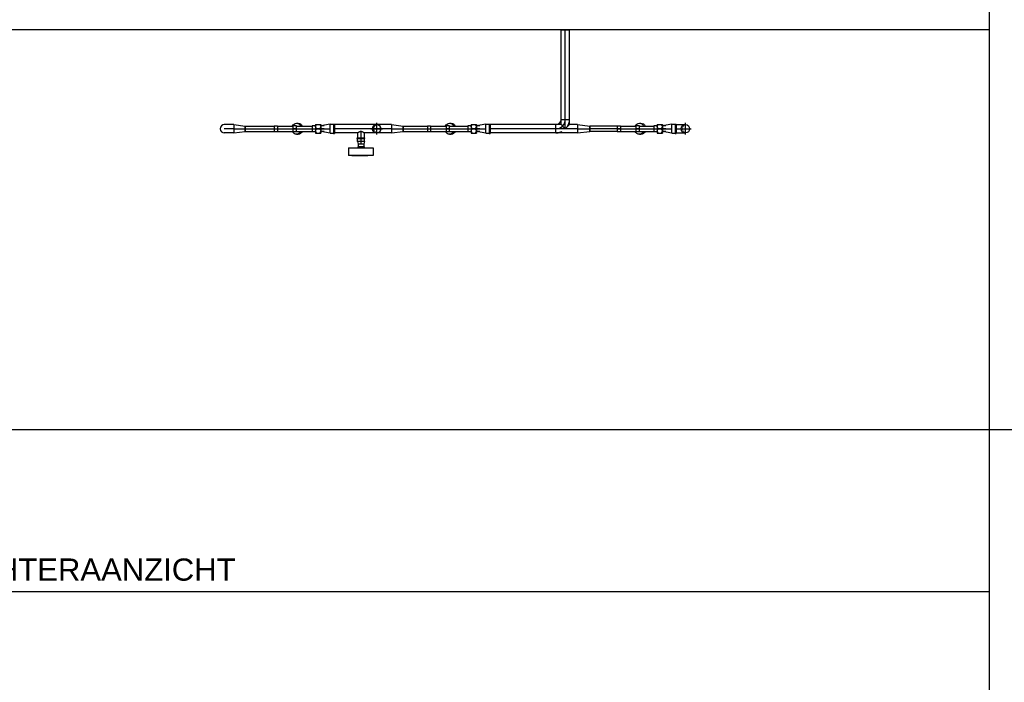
# Model space of a CAD drawing. Extents: x -156717 to 425753, y -51191 to 363295.
# Tile 425 of 502: x 208356 to 212343, y 138635 to 141318. Entities that reach past the tile are written whole.
import ezdxf
from ezdxf.enums import TextEntityAlignment as Align
from ezdxf.lldxf.tags import DXFTag

# ---------------------------------------------------------------- set-up
doc = ezdxf.new("R2010")
doc.units = 0
doc.header["$LTSCALE"] = 50
doc.linetypes.add('CENTER', pattern=[2, 1.25, -0.25, 0.25, -0.25])
doc.linetypes.add('STREEPJES', pattern=[0.1, 0.05, -0.05])
doc.layers.get('0').update_dxf_attribs({"linetype": 'CONTINUOUS'})
for name, color, linetype in [('KADER', 7, 'CONTINUOUS'), ('WL561---_AANVOER_D', 20, 'CONTINUOUS'), ('WL561---_AANVOER_HARTLIJ', 8, 'CONTINUOUS')]:
    doc.layers.add(name, color=color, linetype=linetype)
doc.layers.add('WM$5----_HULPRUIMTE', color=1, linetype='CONTINUOUS', plot=False)
doc.styles.add('BURO-018', font='ARIAL.TTF', dxfattribs={"height": 63})
doc.styles.add('BURO-025', font='ARIAL.TTF', dxfattribs={"height": 125})
tags = doc.linetypes.add('CENTER2', pattern=[28.575, 19.05, -3.175, 3.175, -3.175]).pattern_tags.tags
tags[10:11] = [DXFTag(74, 4), DXFTag(75, 0), DXFTag(340, '0'), DXFTag(46, 1.0), DXFTag(50, 0.0), DXFTag(44, 0.0), DXFTag(45, 0.0)]
tags[8:9] = [DXFTag(74, 4), DXFTag(75, 0), DXFTag(340, '0'), DXFTag(46, 1.0), DXFTag(50, 0.0), DXFTag(44, 0.0), DXFTag(45, 0.0)]
tags[6:7] = [DXFTag(74, 4), DXFTag(75, 0), DXFTag(340, '0'), DXFTag(46, 1.0), DXFTag(50, 0.0), DXFTag(44, 0.0), DXFTag(45, 0.0)]
tags[4:5] = [DXFTag(74, 4), DXFTag(75, 0), DXFTag(340, '0'), DXFTag(46, 1.0), DXFTag(50, 0.0), DXFTag(44, 0.0), DXFTag(45, 0.0)]

# ---------------------------------------------------------------- blocks, each defined once
blk = doc.blocks.new('KADERA0')
at = {"layer": 'KADER', "color": 4}
blk.add_line((1179, 831), (25, 831), dxfattribs=at)
blk = doc.blocks.new('*U1639')
at = {"ltscale": 10}
for q in [(0, 1900, -2697.5), (4332.7, -1900, -2697.5)]:
    blk.add_line((0, -1900, -2697.5), q, dxfattribs=at)
blk = doc.blocks.new('*U1640')
at = {"color": 0, "ltscale": 10}
for p, q in [((0, 10.6, -3427.2), (98.4, 10.6, -3427.2)), ((0, -10.6, -3427.2), (0, 10.6, -3427.2)), ((0, -10.6, -3427.2), (98.4, -10.6, -3427.2))]:
    blk.add_line(p, q, dxfattribs=at)
at = {"layer": 'WL561---_AANVOER_HARTLIJ', "linetype": 'CENTER2'}
blk.add_line((0, 0, -3427.2), (111.4, 0, -3427.2), dxfattribs=at)
at = {"layer": 'WL561---_AANVOER_D', "color": 2, "style": 'BURO-025'}
blk.add_attdef('POSNR', text='', height=125, dxfattribs=at).set_placement((0, 0), align=Align.MIDDLE)
blk = doc.blocks.new('*U1641')
at = {"color": 0, "ltscale": 10}
for p, q in [((13, 10.6, -3427.2), (86.9, 10.6, -3427.2)), ((13, -10.6, -3427.2), (86.9, -10.6, -3427.2))]:
    blk.add_line(p, q, dxfattribs=at)
at = {"layer": 'WL561---_AANVOER_HARTLIJ', "linetype": 'CENTER2'}
blk.add_line((0, 0, -3427.2), (86.9, 0, -3427.2), dxfattribs=at)
at = {"layer": 'WL561---_AANVOER_D', "color": 2, "style": 'BURO-025'}
blk.add_attdef('POSNR', text='', height=125, dxfattribs=at).set_placement((0, 0), align=Align.MIDDLE)
blk = doc.blocks.new('*U1642')
at = {"color": 2, "ltscale": 10}
for p, q in [((-45, 11.7, -3427.2), (-32, 11.7, -3427.2)), ((-45, 11.7, -3427.2), (-45, 0, -3427.2)), ((-45, 0, -3427.2), (-32, 0, -3427.2)), ((-45, 0, -3427.2), (-45, -11.7, -3427.2)), ((-32, 11.7, -3427.2), (-32, 0, -3427.2)), ((-32, 10.6, -3427.2), (32, 10.6, -3427.2)), ((-32, 0, -3427.2), (-32, -11.7, -3427.2)), ((45, 11.7, -3427.2), (32, 11.7, -3427.2)), ((32, 0, -3427.2), (32, 11.7, -3427.2)), ((45, 0, -3427.2), (32, 0, -3427.2)), ((32, -11.7, -3427.2), (32, 0, -3427.2)), ((44.9, 22.4, -3427.2), (51.3, 22.4, -3427.2)), ((45, 0, -3427.2), (45, 11.7, -3427.2)), ((45, -11.7, -3427.2), (45, 0, -3427.2)), ((-45, -11.7, -3427.2), (-32, -11.7, -3427.2)), ((-32, -10.6, -3427.2), (32, -10.6, -3427.2)), ((32, -11.7, -3427.2), (45, -11.7, -3427.2)), ((44.9, -22.4, -3427.2), (51.3, -22.4, -3427.2))]:
    blk.add_line(p, q, dxfattribs=at)
at = {"color": 2, "ltscale": 10, "extrusion": (1.59961e-33, 0, -1)}
for centre, start_param, end_param in [((44.9, 0, -3427.2), 5.20786, 6.280044), ((44.9, 0, -3427.2), 0, 1.075325), ((51.3, 0, -3427.2), 0, 1.075325), ((44.9, 0, -3427.2), 2.066268, 4.216918), ((51.3, 0, -3427.2), 2.066268, 3.141593)]:
    blk.add_ellipse(centre, major_axis=(0, 22.4), ratio=0.866025, start_param=start_param, end_param=end_param, dxfattribs=at)
at = {"layer": 'WL561---_AANVOER_HARTLIJ', "linetype": 'CENTER'}
blk.add_line((-32, 0, -3427.2), (32, 0, -3427.2), dxfattribs=at)
at = {"layer": 'WL561---_AANVOER_D', "color": 2, "style": 'BURO-025'}
blk.add_attdef('POSNR', text='', height=125, dxfattribs=at).set_placement((0, 0), align=Align.MIDDLE)
at = {"layer": 'WL561---_AANVOER_D', "color": 2, "style": 'BURO-025', "flags": 1}
for tag in ['TYPE', 'FABR']:
    blk.add_attdef(tag, text='', height=125, dxfattribs=at).set_placement((0, 0), align=Align.MIDDLE)
blk = doc.blocks.new('*U1643')
at = {"color": 0, "ltscale": 10}
for p, q in [((25, 17.9, -3427.2), (-12.6, 11.7, -3427.2)), ((25, 17.9, -3427.2), (38.6, 17.9, -3427.2)), ((25, -17.9, -3427.2), (25, 17.9, -3427.2)), ((38.6, 18.9, -3427.2), (42, 18.9, -3427.2)), ((38.6, 18.9, -3427.2), (38.6, -18.9, -3427.2)), ((42, 18.9, -3427.2), (42, -18.9, -3427.2)), ((25, -17.9, -3427.2), (-12.6, -11.7, -3427.2)), ((25, -17.9, -3427.2), (38.6, -17.9, -3427.2)), ((38.6, -18.9, -3427.2), (42, -18.9, -3427.2))]:
    blk.add_line(p, q, dxfattribs=at)
at = {"layer": 'WL561---_AANVOER_HARTLIJ', "linetype": 'CENTER2'}
blk.add_line((-13, 0, -3427.2), (25, 0, -3427.2), dxfattribs=at)
at = {"layer": 'WL561---_AANVOER_D', "color": 2, "style": 'BURO-025'}
blk.add_attdef('POSNR', text='', height=125, dxfattribs=at).set_placement((0, 0), align=Align.MIDDLE)
blk = doc.blocks.new('*U1644')
at = {"color": 2, "ltscale": 10}
for p, q in [((-13, 11.7, -3427.2), (0, 11.7, -3427.2)), ((-13, 0, -3427.2), (0, 0, -3427.2)), ((0, 8.8, -3427.2), (0, 17.6, -3427.2)), ((0, 8.8, -3427.2), (4.7, 17.6, -3427.2)), ((4.7, 17.6, -3427.2), (0, 17.6, -3427.2)), ((0, -8.8, -3427.2), (0, 8.8, -3427.2)), ((4.7, 0, -3427.2), (0, 8.8, -3427.2)), ((0, -8.8, -3427.2), (4.7, 0, -3427.2)), ((17.3, 17.6, -3427.2), (4.7, 17.6, -3427.2)), ((17.3, 0, -3427.2), (4.7, 0, -3427.2)), ((17.3, 17.6, -3427.2), (22, 8.8, -3427.2)), ((22, 17.6, -3427.2), (17.3, 17.6, -3427.2)), ((22, 8.8, -3427.2), (17.3, 0, -3427.2)), ((22, 8.8, -3427.2), (22, 17.6, -3427.2)), ((35, 11.7, -3427.2), (22, 11.7, -3427.2)), ((22, -8.8, -3427.2), (22, 8.8, -3427.2)), ((35, 0, -3427.2), (22, 0, -3427.2)), ((35, 0, -3427.2), (35, 11.7, -3427.2)), ((35, -11.7, -3427.2), (35, 0, -3427.2)), ((-13, -11.7, -3427.2), (0, -11.7, -3427.2)), ((0, -17.6, -3427.2), (0, -8.8, -3427.2)), ((4.7, -17.6, -3427.2), (0, -8.8, -3427.2)), ((4.7, -17.6, -3427.2), (0, -17.6, -3427.2)), ((17.3, -17.6, -3427.2), (4.7, -17.6, -3427.2)), ((17.3, 0, -3427.2), (22, -8.8, -3427.2)), ((22, -8.8, -3427.2), (17.3, -17.6, -3427.2)), ((22, -17.6, -3427.2), (17.3, -17.6, -3427.2)), ((22, -17.6, -3427.2), (22, -8.8, -3427.2)), ((22, -11.7, -3427.2), (35, -11.7, -3427.2))]:
    blk.add_line(p, q, dxfattribs=at)
at = {"layer": 'WL561---_AANVOER_HARTLIJ', "linetype": 'CENTER'}
blk.add_line((0, 0, -3427.2), (22, 0, -3427.2), dxfattribs=at)
at = {"layer": 'WL561---_AANVOER_D', "color": 2, "style": 'BURO-025'}
blk.add_attdef('POSNR', text='', height=125, dxfattribs=at).set_placement((0, 0), align=Align.MIDDLE)
at = {"layer": 'WL561---_AANVOER_D', "color": 2, "style": 'BURO-025', "flags": 1}
blk.add_attdef('FABR', text='', height=125, dxfattribs=at).set_placement((0, 0), align=Align.MIDDLE)
blk = doc.blocks.new('*U1645')
at = {"color": 0, "ltscale": 10}
for p, q in [((0, 16.9, -3427.2), (354.4, 16.9, -3427.2)), ((0, -16.9, -3427.2), (0, 16.9, -3427.2)), ((0, -16.9, -3427.2), (32.9, -16.9, -3427.2)), ((87.8, -16.9, -3427.2), (354.4, -16.9, -3427.2))]:
    blk.add_line(p, q, dxfattribs=at)
at = {"color": 8, "linetype": 'STREEPJES', "ltscale": 10}
blk.add_line((66.6, -16.9, -3427.2), (87.8, -16.9, -3427.2), dxfattribs=at)
at = {"layer": 'WL561---_AANVOER_HARTLIJ', "linetype": 'CENTER2'}
blk.add_line((0, 0, -3427.2), (354.4, 0, -3427.2), dxfattribs=at)
at = {"layer": 'WL561---_AANVOER_D', "color": 2, "style": 'BURO-025'}
blk.add_attdef('POSNR', text='', height=125, dxfattribs=at).set_placement((0, 0), align=Align.MIDDLE)
blk = doc.blocks.new('*U1646')
at = {"color": 0, "ltscale": 10}
for p, q in [((25, 17.9, -3427.2), (-12.6, 11.7, -3427.2)), ((25, 17.9, -3427.2), (38.6, 17.9, -3427.2)), ((25, -17.9, -3427.2), (25, 17.9, -3427.2)), ((38.6, 18.9, -3427.2), (42, 18.9, -3427.2)), ((38.6, 18.9, -3427.2), (38.6, -18.9, -3427.2)), ((42, 18.9, -3427.2), (42, -18.9, -3427.2)), ((25, -17.9, -3427.2), (-12.6, -11.7, -3427.2)), ((25, -17.9, -3427.2), (38.6, -17.9, -3427.2)), ((38.6, -18.9, -3427.2), (42, -18.9, -3427.2))]:
    blk.add_line(p, q, dxfattribs=at)
at = {"layer": 'WL561---_AANVOER_HARTLIJ', "linetype": 'CENTER2'}
blk.add_line((-13, 0, -3427.2), (25, 0, -3427.2), dxfattribs=at)
at = {"layer": 'WL561---_AANVOER_D', "color": 2, "style": 'BURO-025'}
blk.add_attdef('POSNR', text='', height=125, dxfattribs=at).set_placement((0, 0), align=Align.MIDDLE)
blk = doc.blocks.new('*U1647')
at = {"color": 0, "ltscale": 10}
for p, q in [((13, 10.6, -3427.2), (76.5, 10.6, -3427.2)), ((13, -10.6, -3427.2), (76.5, -10.6, -3427.2))]:
    blk.add_line(p, q, dxfattribs=at)
at = {"layer": 'WL561---_AANVOER_HARTLIJ', "linetype": 'CENTER2'}
blk.add_line((0, 0, -3427.2), (89.5, 0, -3427.2), dxfattribs=at)
at = {"layer": 'WL561---_AANVOER_D', "color": 2, "style": 'BURO-025'}
blk.add_attdef('POSNR', text='', height=125, dxfattribs=at).set_placement((0, 0), align=Align.MIDDLE)
blk = doc.blocks.new('*U1648')
at = {"color": 2, "ltscale": 10}
for p, q in [((-45, 11.7, -3427.2), (-32, 11.7, -3427.2)), ((-45, 11.7, -3427.2), (-45, 0, -3427.2)), ((-45, 0, -3427.2), (-32, 0, -3427.2)), ((-45, 0, -3427.2), (-45, -11.7, -3427.2)), ((-32, 11.7, -3427.2), (-32, 0, -3427.2)), ((-32, 10.6, -3427.2), (32, 10.6, -3427.2)), ((-32, 0, -3427.2), (-32, -11.7, -3427.2)), ((45, 11.7, -3427.2), (32, 11.7, -3427.2)), ((32, 0, -3427.2), (32, 11.7, -3427.2)), ((45, 0, -3427.2), (32, 0, -3427.2)), ((32, -11.7, -3427.2), (32, 0, -3427.2)), ((44.9, 22.4, -3427.2), (51.3, 22.4, -3427.2)), ((45, 0, -3427.2), (45, 11.7, -3427.2)), ((45, -11.7, -3427.2), (45, 0, -3427.2)), ((-45, -11.7, -3427.2), (-32, -11.7, -3427.2)), ((-32, -10.6, -3427.2), (32, -10.6, -3427.2)), ((32, -11.7, -3427.2), (45, -11.7, -3427.2)), ((44.9, -22.4, -3427.2), (51.3, -22.4, -3427.2))]:
    blk.add_line(p, q, dxfattribs=at)
at = {"color": 2, "ltscale": 10, "extrusion": (1.59961e-33, 0, -1)}
for centre, start_param, end_param in [((44.9, 0, -3427.2), 5.20786, 6.280044), ((44.9, 0, -3427.2), 0, 1.075325), ((51.3, 0, -3427.2), 0, 1.075325), ((44.9, 0, -3427.2), 2.066268, 4.216918), ((51.3, 0, -3427.2), 2.066268, 3.141593)]:
    blk.add_ellipse(centre, major_axis=(0, 22.4), ratio=0.866025, start_param=start_param, end_param=end_param, dxfattribs=at)
at = {"layer": 'WL561---_AANVOER_HARTLIJ', "linetype": 'CENTER'}
blk.add_line((-32, 0, -3427.2), (32, 0, -3427.2), dxfattribs=at)
at = {"layer": 'WL561---_AANVOER_D', "color": 2, "style": 'BURO-025'}
blk.add_attdef('POSNR', text='', height=125, dxfattribs=at).set_placement((0, 0), align=Align.MIDDLE)
at = {"layer": 'WL561---_AANVOER_D', "color": 2, "style": 'BURO-025', "flags": 1}
for tag in ['TYPE', 'FABR']:
    blk.add_attdef(tag, text='', height=125, dxfattribs=at).set_placement((0, 0), align=Align.MIDDLE)
blk = doc.blocks.new('*U1649')
at = {"color": 0, "ltscale": 10}
for p, q in [((0, 10.6, -3427.2), (117.8, 10.6, -3427.2)), ((0, -10.6, -3427.2), (0, 10.6, -3427.2)), ((0, -10.6, -3427.2), (117.8, -10.6, -3427.2))]:
    blk.add_line(p, q, dxfattribs=at)
at = {"layer": 'WL561---_AANVOER_HARTLIJ', "linetype": 'CENTER2'}
blk.add_line((0, 0, -3427.2), (130.8, 0, -3427.2), dxfattribs=at)
at = {"layer": 'WL561---_AANVOER_D', "color": 2, "style": 'BURO-025'}
blk.add_attdef('POSNR', text='', height=125, dxfattribs=at).set_placement((0, 0), align=Align.MIDDLE)
blk = doc.blocks.new('*U1650')
at = {"color": 2, "ltscale": 10}
for p, q in [((-13, 11.7, -3427.2), (0, 11.7, -3427.2)), ((-13, 0, -3427.2), (0, 0, -3427.2)), ((0, 8.8, -3427.2), (0, 17.6, -3427.2)), ((0, 8.8, -3427.2), (4.7, 17.6, -3427.2)), ((4.7, 17.6, -3427.2), (0, 17.6, -3427.2)), ((0, -8.8, -3427.2), (0, 8.8, -3427.2)), ((4.7, 0, -3427.2), (0, 8.8, -3427.2)), ((0, -8.8, -3427.2), (4.7, 0, -3427.2)), ((17.3, 17.6, -3427.2), (4.7, 17.6, -3427.2)), ((17.3, 0, -3427.2), (4.7, 0, -3427.2)), ((17.3, 17.6, -3427.2), (22, 8.8, -3427.2)), ((22, 17.6, -3427.2), (17.3, 17.6, -3427.2)), ((22, 8.8, -3427.2), (17.3, 0, -3427.2)), ((22, 8.8, -3427.2), (22, 17.6, -3427.2)), ((35, 11.7, -3427.2), (22, 11.7, -3427.2)), ((22, -8.8, -3427.2), (22, 8.8, -3427.2)), ((35, 0, -3427.2), (22, 0, -3427.2)), ((35, 0, -3427.2), (35, 11.7, -3427.2)), ((35, -11.7, -3427.2), (35, 0, -3427.2)), ((-13, -11.7, -3427.2), (0, -11.7, -3427.2)), ((0, -17.6, -3427.2), (0, -8.8, -3427.2)), ((4.7, -17.6, -3427.2), (0, -8.8, -3427.2)), ((4.7, -17.6, -3427.2), (0, -17.6, -3427.2)), ((17.3, -17.6, -3427.2), (4.7, -17.6, -3427.2)), ((17.3, 0, -3427.2), (22, -8.8, -3427.2)), ((22, -8.8, -3427.2), (17.3, -17.6, -3427.2)), ((22, -17.6, -3427.2), (17.3, -17.6, -3427.2)), ((22, -17.6, -3427.2), (22, -8.8, -3427.2)), ((22, -11.7, -3427.2), (35, -11.7, -3427.2))]:
    blk.add_line(p, q, dxfattribs=at)
at = {"layer": 'WL561---_AANVOER_HARTLIJ', "linetype": 'CENTER'}
blk.add_line((0, 0, -3427.2), (22, 0, -3427.2), dxfattribs=at)
at = {"layer": 'WL561---_AANVOER_D', "color": 2, "style": 'BURO-025'}
blk.add_attdef('POSNR', text='', height=125, dxfattribs=at).set_placement((0, 0), align=Align.MIDDLE)
at = {"layer": 'WL561---_AANVOER_D', "color": 2, "style": 'BURO-025', "flags": 1}
blk.add_attdef('FABR', text='', height=125, dxfattribs=at).set_placement((0, 0), align=Align.MIDDLE)
blk = doc.blocks.new('*U1651')
at = {"color": 0, "ltscale": 10}
for p, q in [((0, 16.9, -3427.2), (110.5, 16.9, -3427.2)), ((0, -16.9, -3427.2), (0, 16.9, -3427.2)), ((137.4, 16.9, -3427.2), (231.3, 16.9, -3427.2)), ((0, -16.9, -3427.2), (231.3, -16.9, -3427.2))]:
    blk.add_line(p, q, dxfattribs=at)
at = {"layer": 'WL561---_AANVOER_HARTLIJ', "linetype": 'CENTER2'}
blk.add_line((0, 0, -3427.2), (231.3, 0, -3427.2), dxfattribs=at)
at = {"layer": 'WL561---_AANVOER_D', "color": 2, "style": 'BURO-025'}
blk.add_attdef('POSNR', text='', height=125, dxfattribs=at).set_placement((0, 0), align=Align.MIDDLE)
blk = doc.blocks.new('*U1652')
at = {"color": 0, "ltscale": 10}
for p, q in [((0, 16.85, -3427.22), (46.57, 10.65, -3427.22)), ((0, 16.85, -3427.22), (0, -16.85, -3427.22)), ((46.57, 10.65, -3427.22), (46.57, -10.65, -3427.22)), ((0, -16.85, -3427.22), (46.57, -10.65, -3427.22))]:
    blk.add_line(p, q, dxfattribs=at)
at = {"layer": 'WL561---_AANVOER_HARTLIJ', "linetype": 'CENTER2'}
blk.add_line((0, 0, -3427.22), (46.57, 0, -3427.22), dxfattribs=at)
for centre in [(0, 0, -3427.22), (46.57, 0, -3427.22)]:
    blk.add_circle(centre, 0.075, dxfattribs=at)
at = {"layer": 'WL561---_AANVOER_D', "color": 2, "style": 'BURO-025'}
blk.add_attdef('POSNR', text='', height=125, dxfattribs=at).set_placement((0, 0), align=Align.MIDDLE)
blk = doc.blocks.new('*U1653')
at = {"color": 0, "ltscale": 10}
for p, q in [((0, 16.85, -3427.22), (46.57, 10.65, -3427.22)), ((0, 16.85, -3427.22), (0, -16.85, -3427.22)), ((46.57, 10.65, -3427.22), (46.57, -10.65, -3427.22)), ((0, -16.85, -3427.22), (46.57, -10.65, -3427.22))]:
    blk.add_line(p, q, dxfattribs=at)
at = {"layer": 'WL561---_AANVOER_HARTLIJ', "linetype": 'CENTER2'}
blk.add_line((0, 0, -3427.22), (46.57, 0, -3427.22), dxfattribs=at)
for centre in [(0, 0, -3427.22), (46.57, 0, -3427.22)]:
    blk.add_circle(centre, 0.075, dxfattribs=at)
at = {"layer": 'WL561---_AANVOER_D', "color": 2, "style": 'BURO-025'}
blk.add_attdef('POSNR', text='', height=125, dxfattribs=at).set_placement((0, 0), align=Align.MIDDLE)
blk = doc.blocks.new('*U1654')
at = {"color": 0, "ltscale": 10}
for p, q in [((0, 16.85, -3427.22), (50, 10.65, -3427.22)), ((0, 16.85, -3427.22), (0, -16.85, -3427.22)), ((50, 10.65, -3427.22), (50, -10.65, -3427.22)), ((0, -16.85, -3427.22), (50, -10.65, -3427.22))]:
    blk.add_line(p, q, dxfattribs=at)
at = {"layer": 'WL561---_AANVOER_HARTLIJ', "linetype": 'CENTER2'}
blk.add_line((0, 0, -3427.22), (50, 0, -3427.22), dxfattribs=at)
for centre in [(0, 0, -3427.22), (50, 0, -3427.22)]:
    blk.add_circle(centre, 0.075, dxfattribs=at)
at = {"layer": 'WL561---_AANVOER_D', "color": 2, "style": 'BURO-025'}
blk.add_attdef('POSNR', text='', height=125, dxfattribs=at).set_placement((0, 0), align=Align.MIDDLE)
blk = doc.blocks.new('*U1655')
at = {"color": 0, "ltscale": 10}
for p, q in [((13, 10.6, -3427.2), (123.6, 10.6, -3427.2)), ((123.6, 10.6, -3427.2), (123.6, -10.6, -3427.2)), ((13, -10.6, -3427.2), (123.6, -10.6, -3427.2))]:
    blk.add_line(p, q, dxfattribs=at)
at = {"layer": 'WL561---_AANVOER_HARTLIJ', "linetype": 'CENTER2'}
blk.add_line((0, 0, -3427.2), (123.6, 0, -3427.2), dxfattribs=at)
at = {"layer": 'WL561---_AANVOER_D', "color": 2, "style": 'BURO-025'}
blk.add_attdef('POSNR', text='', height=125, dxfattribs=at).set_placement((0, 0), align=Align.MIDDLE)
blk = doc.blocks.new('*U1656')
at = {"color": 2, "ltscale": 10}
for p, q in [((-45, 11.7, -3427.2), (-32, 11.7, -3427.2)), ((-45, 11.7, -3427.2), (-45, 0, -3427.2)), ((-45, 0, -3427.2), (-32, 0, -3427.2)), ((-45, 0, -3427.2), (-45, -11.7, -3427.2)), ((-32, 11.7, -3427.2), (-32, 0, -3427.2)), ((-32, 10.6, -3427.2), (32, 10.6, -3427.2)), ((-32, 0, -3427.2), (-32, -11.7, -3427.2)), ((45, 11.7, -3427.2), (32, 11.7, -3427.2)), ((32, 0, -3427.2), (32, 11.7, -3427.2)), ((45, 0, -3427.2), (32, 0, -3427.2)), ((32, -11.7, -3427.2), (32, 0, -3427.2)), ((44.9, 22.4, -3427.2), (51.3, 22.4, -3427.2)), ((45, 0, -3427.2), (45, 11.7, -3427.2)), ((45, -11.7, -3427.2), (45, 0, -3427.2)), ((-45, -11.7, -3427.2), (-32, -11.7, -3427.2)), ((-32, -10.6, -3427.2), (32, -10.6, -3427.2)), ((32, -11.7, -3427.2), (45, -11.7, -3427.2)), ((44.9, -22.4, -3427.2), (51.3, -22.4, -3427.2))]:
    blk.add_line(p, q, dxfattribs=at)
at = {"color": 2, "ltscale": 10, "extrusion": (-9.41113e-34, 1.16001e-65, -1)}
for centre, start_param, end_param in [((44.9, 0, -3427.2), 5.20786, 6.280044), ((44.9, 0, -3427.2), 0, 1.075325), ((51.3, 0, -3427.2), 0, 1.075325), ((44.9, 0, -3427.2), 2.066268, 4.216918), ((51.3, 0, -3427.2), 2.066268, 3.141593)]:
    blk.add_ellipse(centre, major_axis=(0, 22.4), ratio=0.866025, start_param=start_param, end_param=end_param, dxfattribs=at)
at = {"layer": 'WL561---_AANVOER_HARTLIJ', "linetype": 'CENTER'}
blk.add_line((-32, 0, -3427.2), (32, 0, -3427.2), dxfattribs=at)
at = {"layer": 'WL561---_AANVOER_D', "color": 2, "style": 'BURO-025'}
blk.add_attdef('POSNR', text='', height=125, dxfattribs=at).set_placement((0, 0), align=Align.MIDDLE)
at = {"layer": 'WL561---_AANVOER_D', "color": 2, "style": 'BURO-025', "flags": 1}
for tag in ['TYPE', 'FABR']:
    blk.add_attdef(tag, text='', height=125, dxfattribs=at).set_placement((0, 0), align=Align.MIDDLE)
blk = doc.blocks.new('*U1657')
at = {"color": 0, "ltscale": 10}
for p, q in [((25, 17.9, -3427.2), (-12.6, 11.7, -3427.2)), ((25, 17.9, -3427.2), (38.6, 17.9, -3427.2)), ((25, -17.9, -3427.2), (25, 17.9, -3427.2)), ((38.6, 18.9, -3427.2), (42, 18.9, -3427.2)), ((38.6, 18.9, -3427.2), (38.6, -18.9, -3427.2)), ((42, 18.9, -3427.2), (42, -18.9, -3427.2)), ((25, -17.9, -3427.2), (-12.6, -11.7, -3427.2)), ((25, -17.9, -3427.2), (38.6, -17.9, -3427.2)), ((38.6, -18.9, -3427.2), (42, -18.9, -3427.2))]:
    blk.add_line(p, q, dxfattribs=at)
at = {"layer": 'WL561---_AANVOER_HARTLIJ', "linetype": 'CENTER2'}
blk.add_line((-13, 0, -3427.2), (25, 0, -3427.2), dxfattribs=at)
at = {"layer": 'WL561---_AANVOER_D', "color": 2, "style": 'BURO-025'}
blk.add_attdef('POSNR', text='', height=125, dxfattribs=at).set_placement((0, 0), align=Align.MIDDLE)
blk = doc.blocks.new('*U1658')
at = {"color": 2, "ltscale": 10}
for p, q in [((-13, 11.7, -3427.2), (0, 11.7, -3427.2)), ((-13, 0, -3427.2), (0, 0, -3427.2)), ((0, 8.8, -3427.2), (0, 17.6, -3427.2)), ((0, 8.8, -3427.2), (4.7, 17.6, -3427.2)), ((4.7, 17.6, -3427.2), (0, 17.6, -3427.2)), ((0, -8.8, -3427.2), (0, 8.8, -3427.2)), ((4.7, 0, -3427.2), (0, 8.8, -3427.2)), ((0, -8.8, -3427.2), (4.7, 0, -3427.2)), ((17.3, 17.6, -3427.2), (4.7, 17.6, -3427.2)), ((17.3, 0, -3427.2), (4.7, 0, -3427.2)), ((17.3, 17.6, -3427.2), (22, 8.8, -3427.2)), ((22, 17.6, -3427.2), (17.3, 17.6, -3427.2)), ((22, 8.8, -3427.2), (17.3, 0, -3427.2)), ((22, 8.8, -3427.2), (22, 17.6, -3427.2)), ((35, 11.7, -3427.2), (22, 11.7, -3427.2)), ((22, -8.8, -3427.2), (22, 8.8, -3427.2)), ((35, 0, -3427.2), (22, 0, -3427.2)), ((35, 0, -3427.2), (35, 11.7, -3427.2)), ((35, -11.7, -3427.2), (35, 0, -3427.2)), ((-13, -11.7, -3427.2), (0, -11.7, -3427.2)), ((0, -17.6, -3427.2), (0, -8.8, -3427.2)), ((4.7, -17.6, -3427.2), (0, -8.8, -3427.2)), ((4.7, -17.6, -3427.2), (0, -17.6, -3427.2)), ((17.3, -17.6, -3427.2), (4.7, -17.6, -3427.2)), ((17.3, 0, -3427.2), (22, -8.8, -3427.2)), ((22, -8.8, -3427.2), (17.3, -17.6, -3427.2)), ((22, -17.6, -3427.2), (17.3, -17.6, -3427.2)), ((22, -17.6, -3427.2), (22, -8.8, -3427.2)), ((22, -11.7, -3427.2), (35, -11.7, -3427.2))]:
    blk.add_line(p, q, dxfattribs=at)
at = {"layer": 'WL561---_AANVOER_HARTLIJ', "linetype": 'CENTER'}
blk.add_line((0, 0, -3427.2), (22, 0, -3427.2), dxfattribs=at)
at = {"layer": 'WL561---_AANVOER_D', "color": 2, "style": 'BURO-025'}
blk.add_attdef('POSNR', text='', height=125, dxfattribs=at).set_placement((0, 0), align=Align.MIDDLE)
at = {"layer": 'WL561---_AANVOER_D', "color": 2, "style": 'BURO-025', "flags": 1}
blk.add_attdef('FABR', text='', height=125, dxfattribs=at).set_placement((0, 0), align=Align.MIDDLE)
blk = doc.blocks.new('*U1659')
at = {"color": 0, "ltscale": 10}
for p, q in [((13, 10.6, -3427.2), (71.3, 10.6, -3427.2)), ((13, -10.6, -3427.2), (71.3, -10.6, -3427.2))]:
    blk.add_line(p, q, dxfattribs=at)
at = {"layer": 'WL561---_AANVOER_HARTLIJ', "linetype": 'CENTER2'}
blk.add_line((0, 0, -3427.2), (84.3, 0, -3427.2), dxfattribs=at)
at = {"layer": 'WL561---_AANVOER_D', "color": 2, "style": 'BURO-025'}
blk.add_attdef('POSNR', text='', height=125, dxfattribs=at).set_placement((0, 0), align=Align.MIDDLE)
blk = doc.blocks.new('*U1660')
at = {"color": 0, "ltscale": 10}
for p, q in [((-38, 16.9, -3427.2), (-33, 16.9, -3427.2)), ((-33, 16.9, -3427.2), (-23.3, 16.9, -3427.2)), ((-23.3, 16.9, -3427.2), (-14.7, 16.9, -3427.2)), ((-14.7, 16.9, -3427.2), (-7.6, 16.9, -3427.2)), ((-7.6, 16.9, -3427.2), (-2.6, 16.9, -3427.2)), ((-2.6, 16.9, -3427.2), (0, 16.9, -3427.2)), ((-38, -16.9, -3427.2), (-33, -16.9, -3427.2)), ((-33, -16.9, -3427.2), (-23.3, -16.9, -3427.2)), ((-23.3, -16.9, -3427.2), (-14.7, -16.9, -3427.2)), ((-14.7, -16.9, -3427.2), (-7.6, -16.9, -3427.2)), ((-7.6, -16.9, -3427.2), (-2.6, -16.9, -3427.2)), ((-2.6, -16.9, -3427.2), (0, -16.9, -3427.2))]:
    blk.add_line(p, q, dxfattribs=at)
at = {"layer": 'WL561---_AANVOER_HARTLIJ', "linetype": 'CENTER2'}
blk.add_line((-38, 0, -3427.2), (0, 0, -3427.2), dxfattribs=at)
at = {"layer": 'WL561---_AANVOER_D', "color": 2, "style": 'BURO-025'}
blk.add_attdef('POSNR', text='', height=125, dxfattribs=at).set_placement((0, 0), align=Align.MIDDLE)
blk = doc.blocks.new('*U1661')
at = {"color": 0, "ltscale": 10}
for p, q in [((-38, 16.9, -3427.2), (-33, 16.9, -3427.2)), ((-38, -16.9, -3427.2), (-38, 16.9, -3427.2)), ((-33, 16.9, -3427.2), (-23.3, 16.9, -3427.2)), ((-23.3, 16.9, -3427.2), (-14.7, 16.9, -3427.2)), ((-14.7, 16.9, -3427.2), (-7.6, 16.9, -3427.2)), ((-7.6, 16.9, -3427.2), (-2.6, 16.9, -3427.2)), ((-2.6, 16.9, -3427.2), (0, 16.9, -3427.2)), ((-38, -16.9, -3427.2), (-33, -16.9, -3427.2)), ((-33, -16.9, -3427.2), (-23.3, -16.9, -3427.2)), ((-23.3, -16.9, -3427.2), (-14.7, -16.9, -3427.2)), ((-14.7, -16.9, -3427.2), (-7.6, -16.9, -3427.2)), ((-7.6, -16.9, -3427.2), (-2.6, -16.9, -3427.2)), ((-2.6, -16.9, -3427.2), (0, -16.9, -3427.2))]:
    blk.add_line(p, q, dxfattribs=at)
blk.add_arc((0, 0, -3427.2), 16.9, 270, 90, dxfattribs=at)
at = {"layer": 'WL561---_AANVOER_HARTLIJ', "linetype": 'CENTER2'}
blk.add_line((-38, 0, -3427.2), (0, 0, -3427.2), dxfattribs=at)
at = {"layer": 'WL561---_AANVOER_D', "color": 2, "style": 'BURO-025'}
blk.add_attdef('POSNR', text='', height=125, dxfattribs=at).set_placement((0, 0), align=Align.MIDDLE)
blk = doc.blocks.new('*U1662')
at = {"color": 0, "ltscale": 10}
for p, q in [((-12, 15.45, -3427.22), (-15, 15.45, -3427.22)), ((-15, -15.45, -3427.22), (-15, 15.45, -3427.22)), ((-12, -15.45, -3427.22), (-12, 15.45, -3427.22)), ((0, 14.45, -3427.22), (-12, 14.45, -3427.22)), ((0, 14.45, -3427.22), (11, 11.65, -3427.22)), ((0, 14.45, -3427.22), (0, -14.45, -3427.22)), ((11, 11.65, -3427.22), (21.4, 11.65, -3427.22)), ((11, 11.65, -3427.22), (11, -11.65, -3427.22)), ((21.4, 12.65, -3427.22), (24, 12.65, -3427.22)), ((21.4, 12.65, -3427.22), (21.4, -12.65, -3427.22)), ((24, 12.65, -3427.22), (24, -12.65, -3427.22)), ((-12, -15.45, -3427.22), (-15, -15.45, -3427.22)), ((0, -14.45, -3427.22), (-12, -14.45, -3427.22)), ((0, -14.45, -3427.22), (11, -11.65, -3427.22)), ((11, -11.65, -3427.22), (21.4, -11.65, -3427.22)), ((21.4, -12.65, -3427.22), (24, -12.65, -3427.22))]:
    blk.add_line(p, q, dxfattribs=at)
at = {"layer": 'WL561---_AANVOER_HARTLIJ', "linetype": 'CENTER2'}
blk.add_line((0, 0, -3427.22), (11, 0, -3427.22), dxfattribs=at)
at = {"layer": 'WL561---_AANVOER_D', "color": 2, "style": 'BURO-025'}
blk.add_attdef('POSNR', text='', height=125, dxfattribs=at).set_placement((0, 0), align=Align.MIDDLE)
blk = doc.blocks.new('*U1663')
at = {"color": 2, "ltscale": 10}
for p, q in [((15, 50, -3427.22), (45, 50, -3427.22)), ((15, -50, -3427.22), (15, 50, -3427.22)), ((45, 50, -3427.22), (45, -50, -3427.22)), ((13, 10.65, -3427.22), (15, 10.65, -3427.22)), ((45, -37.5, -3427.22), (45, 27.5, -3427.22)), ((13, -10.65, -3427.22), (15, -10.65, -3427.22)), ((15, -50, -3427.22), (45, -50, -3427.22))]:
    blk.add_line(p, q, dxfattribs=at)
at = {"layer": 'WL561---_AANVOER_D', "color": 2, "style": 'BURO-025', "flags": 1}
for tag in ['TYPE', 'FABR']:
    blk.add_attdef(tag, text='', height=125, dxfattribs=at).set_placement((0, 0), align=Align.MIDDLE)
blk = doc.blocks.new('*U1664')
at = {"color": 0, "ltscale": 10}
for p, q in [((6.7, 13.5, -3427.2), (26.8, 13.5, -3427.2)), ((6.7, -13.5, -3427.2), (26.8, -13.5, -3427.2))]:
    blk.add_line(p, q, dxfattribs=at)
blk.add_spline([(6.6, -13.4, -3427.2), (6.5, -13.2, -3427.2), (6.2, -12.8, -3427.2), (5.8, -12.4, -3427.2), (5.4, -11.8, -3427.2), (4.8, -11, -3427.2), (4.2, -10.2, -3427.2), (3.6, -9.3, -3427.2), (2.9, -8.2, -3427.2), (2.2, -7.1, -3427.2), (1.6, -5.9, -3427.2), (1, -4.7, -3427.2), (0.5, -3.4, -3427.2), (0.2, -2, -3427.2), (0, -0.7, -3427.2), (0, 0.7, -3427.2), (0.2, 2, -3427.2), (0.5, 3.4, -3427.2), (1, 4.7, -3427.2), (1.6, 5.9, -3427.2), (2.2, 7.1, -3427.2), (2.9, 8.2, -3427.2), (3.6, 9.3, -3427.2), (4.2, 10.2, -3427.2), (4.8, 11, -3427.2), (5.4, 11.8, -3427.2), (5.8, 12.4, -3427.2), (6.2, 12.8, -3427.2), (6.5, 13.2, -3427.2), (6.6, 13.4, -3427.2), (6.7, 13.5, -3427.2)], degree=3, dxfattribs=at)
at = {"layer": 'WL561---_AANVOER_HARTLIJ', "linetype": 'CENTER2'}
blk.add_line((0, 0, -3427.2), (41.8, 0, -3427.2), dxfattribs=at)
at = {"layer": 'WL561---_AANVOER_D', "color": 2, "style": 'BURO-025'}
blk.add_attdef('POSNR', text='', height=125, dxfattribs=at).set_placement((0, 0), align=Align.MIDDLE)
blk = doc.blocks.new('*U1665')
at = {"color": 8, "linetype": 'STREEPJES', "ltscale": 10}
for p, q in [((0, 0, -3427.22), (16.85, 16.85, -3427.22)), ((16.85, 16.85, -3427.22), (38, 16.85, -3427.22))]:
    blk.add_line(p, q, dxfattribs=at)
at = {"color": 0, "ltscale": 10}
for p, q in [((0, 0, -3427.22), (16.85, -16.85, -3427.22)), ((38, 16.85, -3427.22), (400, 16.85, -3427.22)), ((400, 16.85, -3427.22), (400, -16.85, -3427.22)), ((16.85, -16.85, -3427.22), (400, -16.85, -3427.22))]:
    blk.add_line(p, q, dxfattribs=at)
at = {"layer": 'WL561---_AANVOER_HARTLIJ', "linetype": 'CENTER2'}
blk.add_line((0, 0, -3427.22), (400, 0, -3427.22), dxfattribs=at)
at = {"layer": 'WL561---_AANVOER_D', "color": 2, "style": 'BURO-025'}
blk.add_attdef('POSNR', text='', height=125, dxfattribs=at).set_placement((0, 0), align=Align.MIDDLE)
blk = doc.blocks.new('*U1666')
at = {"color": 0, "ltscale": 10}
for p, q in [((-38, -16.85, -3427.22), (-38, 16.85, -3427.22)), ((-16.85, 38, -3427.22), (16.85, 38, -3427.22))]:
    blk.add_line(p, q, dxfattribs=at)
blk.add_arc((-38, 38, -3427.22), 21.15, 270, 0, dxfattribs=at)
at = {"color": 8, "linetype": 'STREEPJES', "ltscale": 10}
blk.add_arc((-38, 38, -3427.22), 54.85, 270, 0, dxfattribs=at)
at = {"layer": 'WL561---_AANVOER_HARTLIJ', "linetype": 'CENTER2'}
blk.add_arc((-38, 38, -3427.22), 38, 270, 0, dxfattribs=at)
at = {"layer": 'WL561---_AANVOER_D', "color": 2, "style": 'BURO-025'}
blk.add_attdef('POSNR', text='', height=125, dxfattribs=at).set_placement((0, 0), align=Align.MIDDLE)
blk = doc.blocks.new('*U1667')
at = {"ltscale": 10}
h = blk.add_hatch(color=2, dxfattribs=at)
edge = h.paths.add_edge_path()
edge.add_ellipse((0, 0), major_axis=(13.48, 0), ratio=1, start_angle=180, end_angle=360, ccw=False)
edge.add_line((-13.48, 0), (-13.38, -0.4))
edge.add_ellipse((0, 3.2), major_axis=(-13.48, -3.2), ratio=1, start_angle=1.70017, end_angle=151.59747)
edge.add_line((13.38, -0.4), (13.48, 0))
at = {"color": 0, "ltscale": 10}
blk.add_circle((0, 0, -3465.22), 16.85, dxfattribs=at)
at = {"layer": 'WL561---_AANVOER_HARTLIJ', "linetype": 'CENTER2'}
for p, q in [((23.59, 0, -3465.22), (-23.59, 0, -3465.22)), ((0, -23.59, -3465.22), (0, 23.59, -3465.22))]:
    blk.add_line(p, q, dxfattribs=at)
blk.add_circle((0, 0, -3465.22), 0.075, dxfattribs=at)
at = {"layer": 'WL561---_AANVOER_D', "color": 2, "style": 'BURO-025'}
blk.add_attdef('POSNR', text='', height=125, dxfattribs=at).set_placement((0, 0), align=Align.MIDDLE)
blk = doc.blocks.new('*U1668')
at = {"ltscale": 10}
h = blk.add_hatch(color=2, dxfattribs=at)
edge = h.paths.add_edge_path()
edge.add_ellipse((0, 0), major_axis=(13.48, 0), ratio=1, start_angle=180, end_angle=360, ccw=False)
edge.add_line((-13.48, 0), (-13.38, -0.4))
edge.add_ellipse((0, 3.2), major_axis=(-13.48, -3.2), ratio=1, start_angle=1.70017, end_angle=151.59747)
edge.add_line((13.38, -0.4), (13.48, 0))
at = {"color": 0, "ltscale": 10}
blk.add_circle((0, 0, -3427.22), 16.85, dxfattribs=at)
for start, end in [(360, 180), (180, 0)]:
    blk.add_arc((0, 0, -3427.22), 16.85, start, end, dxfattribs=at)
at = {"layer": 'WL561---_AANVOER_HARTLIJ', "linetype": 'CENTER2'}
for p, q in [((23.59, 0, -3427.22), (-23.59, 0, -3427.22)), ((0, -23.59, -3427.22), (0, 23.59, -3427.22))]:
    blk.add_line(p, q, dxfattribs=at)
blk.add_circle((0, 0, -3427.22), 0.075, dxfattribs=at)
at = {"layer": 'WL561---_AANVOER_D', "color": 2, "style": 'BURO-025'}
blk.add_attdef('POSNR', text='', height=125, dxfattribs=at).set_placement((0, 0), align=Align.MIDDLE)
blk = doc.blocks.new('*U1669')
at = {"ltscale": 10}
for p, q in [((0, 1900, -2697.5), (4332.7, 1900, -2697.5)), ((0, -1900, -2697.5), (0, 1900, -2697.5))]:
    blk.add_line(p, q, dxfattribs=at)

msp = doc.modelspace()

# ---------------------------------------------------------------- block references
at = {"layer": 'KADER', "color": 2, "linetype": 'Continuous', "xscale": 50, "yscale": 50, "zscale": 50}
msp.add_blockref('KADERA0', (179313.41509, 98106.94626), dxfattribs=at)
at = {"layer": 'WL561---_AANVOER_D'}
for name, p, rotation in [('*U1665', (210565.08086, 140876.37475, 3427.2195), 90), ('*U1661', (209184.32464, 140876.37475, 3427.2195), 180), ('*U1650', (209575.19422, 140876.37475, 3427.2195), 180), ('*U1651', (209861.54371, 140876.37475, 3427.2195), 180), ('*U1668', (209801.74203, 140876.37475, 3427.2195), 270), ('*U1644', (210205.39966, 140876.37475, 3427.2195), 180), ('*U1645', (210614.83395, 140876.37475, 3427.2195), 180), ('*U1655', (210788.43899, 140876.37475, 3427.2195), 180), ('*U1658', (210958.75559, 140876.37475, 3427.2195), 180), ('*U1667', (211051.75559, 140876.37475, 3465.2195), 270), ('*U1662', (209737.6187, 140824.44776, 3427.2195), 270), ('*U1664', (209737.6187, 140866.22488, 3427.2195), 270), ('*U1663', (209737.6187, 140813.44776, 3427.2195), 270)]:
    msp.add_blockref(name, p, dxfattribs=dict(at, rotation=rotation))
for name, p in [('*U1653', (209222.32464, 140876.37475, 3427.2195)), ('*U1649', (209268.89464, 140876.37475, 3427.2195)), ('*U1648', (209431.71885, 140876.37475, 3427.2195)), ('*U1647', (209463.71885, 140876.37475, 3427.2195)), ('*U1646', (209588.19422, 140876.37475, 3427.2195)), ('*U1652', (209861.54371, 140876.37475, 3427.2195)), ('*U1640', (209908.11371, 140876.37475, 3427.2195)), ('*U1642', (210051.47325, 140876.37475, 3427.2195)), ('*U1641', (210083.47325, 140876.37475, 3427.2195)), ('*U1643', (210218.39966, 140876.37475, 3427.2195)), ('*U1666', (210565.08086, 140876.37475, 3427.2195)), ('*U1654', (210614.83395, 140876.37475, 3427.2195)), ('*U1656', (210820.43899, 140876.37475, 3427.2195)), ('*U1659', (210852.43899, 140876.37475, 3427.2195)), ('*U1657', (210971.75559, 140876.37475, 3427.2195)), ('*U1660', (211051.75559, 140876.37475, 3427.2195))]:
    msp.add_blockref(name, p, dxfattribs=at)
at = {"layer": 'WM$5----_HULPRUIMTE'}
ref = msp.add_blockref('*U1669', (212281.41869, 140901.06846, 2697.52643), dxfattribs=dict(at, rotation=180))
ref.add_attrib('AANZICHT', 'RECHTERAANZICHT', (207993.71425, 139046.06846), dxfattribs={"height": 90, "style": 'BURO-018'})
at = {"layer": 'WM$5----_HULPRUIMTE', "rotation": 180}
msp.add_blockref('*U1639', (212281.41869, 139376.37475, 2697.52643), dxfattribs=at)

doc.saveas('drawing.dxf')
